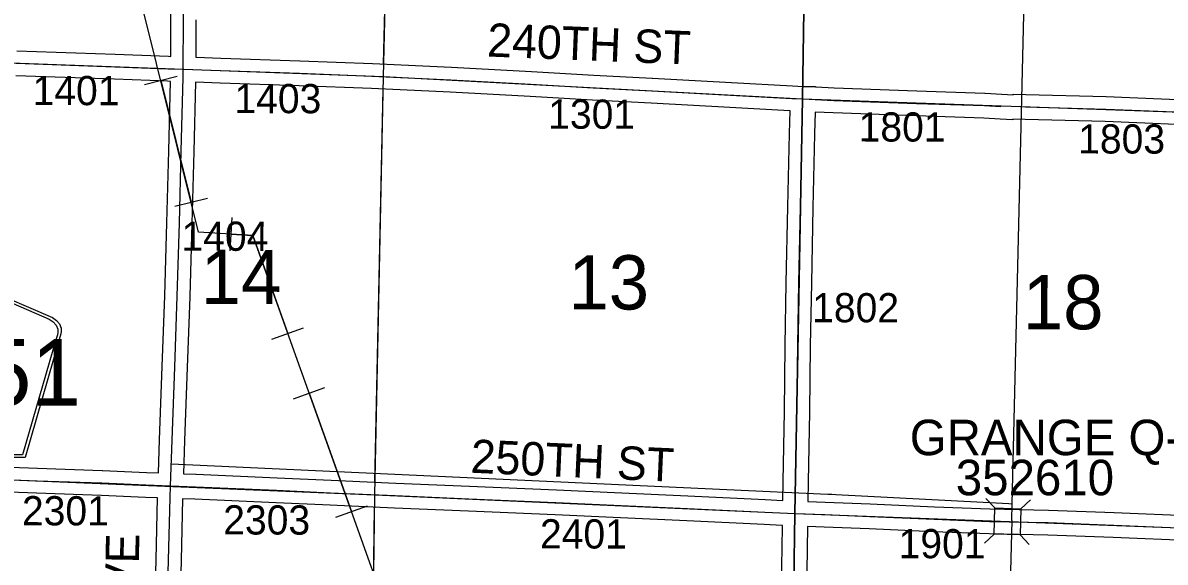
# Model space of a CAD drawing. Extents: x -157.2 to -99.3, y 12.2 to 46.2.
# Drawn here: x -142.682 to -139.945, y 25.901 to 27.194 of the extents above; entities that cross this region are included whole.
import ezdxf

# ---------------------------------------------------------------- set-up
doc = ezdxf.new("R2010")
doc.units = 0
for name, color, linetype in [('tdCoHydroRiver', 7, 'Continuous'), ('tdCoPipe', 7, 'Continuous'), ('tdCoSecRdNmbr', 7, 'Continuous'), ('tdCoSecRdTxt', 7, 'Continuous'), ('tdCoSecRteBand', 7, 'Continuous'), ('tdCoSecRteCL', 7, 'Continuous'), ('tdCoSectLine', 7, 'Continuous'), ('tdCoSectLinePart', 7, 'Continuous'), ('tdCoSectNmbr', 7, 'Continuous'), ('tdCoShieldCoRteHrd', 7, 'Continuous'), ('tdCoStrucSec', 7, 'Continuous'), ('tdCoStrucSecCoName', 7, 'Continuous'), ('tdCoStrucSecFHWANum', 7, 'Continuous'), ('tdCoSurfConc', 7, 'Continuous'), ('tdCoSurfGravel', 7, 'Continuous'), ('tdCoTwpBndry', 7, 'Continuous'), ('tdCoTwpBndryShd', 7, 'Continuous')]:
    doc.layers.add(name, color=color, linetype=linetype)

msp = doc.modelspace()

# ---------------------------------------------------------------- linework, layer by layer
at = {"layer": 'tdCoHydroRiver'}
for points in [[(-140.3116, 26.0412), (-140.2783, 27.4482), (-140.2727, 27.677), (-140.2773, 27.6803), (-140.2811, 27.9477), (-140.2855, 28.0175), (-140.2845, 28.1123)], [(-142.327, 26.1371), (-140.753, 26.0646), (-140.7433, 26.0642)], [(-140.7433, 26.0642), (-140.734, 26.0637), (-140.3199, 26.0416), (-140.3116, 26.0412)], [(-140.3126, 26.001), (-140.3116, 26.0412)], [(-140.3126, 26.001), (-140.3257, 25.4818), (-139.9001, 25.0462)]]:
    msp.add_lwpolyline(points, dxfattribs=at)
at = {"layer": 'tdCoPipe'}
for p, q in [((-142.3911, 27.0462), (-142.313, 27.0657)), ((-142.3182, 26.7541), (-142.24, 26.7736)), ((-142.1857, 26.6472), (-142.1806, 26.7275)), ((-142.0854, 26.4359), (-142.0095, 26.4631)), ((-142.0341, 26.2928), (-141.9584, 26.3199)), ((-141.9327, 26.0093), (-141.8569, 26.0365))]:
    msp.add_line(p, q, dxfattribs=at)
for points in [[(-141.8432, 23.4016), (-141.8037, 25.2014), (-141.7215, 25.2046), (-141.7263, 25.7254), (-141.7884, 25.7254), (-142.1314, 26.6842), (-142.2613, 26.6924), (-142.6134, 28.1042), (-142.7064, 28.4423), (-142.7747, 28.4366), (-143.0459, 29.9873), (-142.9366, 30.0834), (-143.0259, 30.3496), (-143.3894, 30.93), (-143.4518, 31.5264), (-143.4951, 31.7911), (-143.6569, 31.8084), (-143.6986, 32.0013), (-143.8537, 32.158)], [(-142.352, 27.056), (-142.2792, 26.7639)], [(-142.1831, 26.6874), (-142.1314, 26.6842), (-142.0474, 26.4495)], [(-141.9962, 26.3064), (-141.8948, 26.0229)]]:
    msp.add_lwpolyline(points, dxfattribs=at)
at = {"layer": 'tdCoSecRteBand'}
for points in [[(-142.3279, 27.1133), (-142.3276, 27.2008), (-142.3276, 27.201), (-142.3276, 27.2012), (-142.3268, 27.2475), (-142.3273, 27.4093), (-142.3273, 27.4093), (-142.3273, 27.4094), (-142.3273, 27.5738), (-142.3273, 27.5739), (-142.3273, 27.574), (-142.3263, 27.7508), (-142.3253, 27.9303), (-142.3253, 28.0555), (-142.3254, 28.0555), (-142.3254, 28.0562), (-142.3261, 28.0562), (-142.3562, 28.0572), (-142.4822, 28.0611), (-142.4823, 28.0611), (-142.4823, 28.0611), (-142.564, 28.0641), (-142.7479, 28.0708)], [(-142.2676, 27.2004), (-142.2679, 27.1121), (-142.2679, 27.1112), (-142.2669, 27.1112), (-142.2078, 27.1091), (-142.0185, 27.1029), (-142.0184, 27.1029), (-142.0183, 27.1029), (-141.8447, 27.096), (-141.8446, 27.096), (-141.8444, 27.096), (-141.6551, 27.0871), (-141.6549, 27.0871), (-141.6548, 27.0871), (-141.4635, 27.0768), (-141.4634, 27.0768), (-141.4633, 27.0767), (-141.3138, 27.0679), (-141.1739, 27.061), (-141.1738, 27.061), (-141.1736, 27.061), (-140.9845, 27.0504), (-140.8377, 27.0425), (-140.8124, 27.0413), (-140.7828, 27.0408), (-140.7828, 27.0399), (-140.782, 27.0399), (-140.7381, 27.0378), (-140.5398, 27.0304), (-140.3769, 27.0252), (-140.3764, 27.0252), (-140.3759, 27.0252), (-140.3365, 27.0227), (-140.3089, 27.021), (-140.3089, 27.0227), (-140.2789, 27.022), (-140.0865, 27.017), (-140.0863, 27.017), (-140.0861, 27.017), (-139.8209, 27.0063)], [(-142.6972, 27.1268), (-142.461, 27.1182), (-142.461, 27.1182), (-142.461, 27.1182), (-142.3338, 27.1135), (-142.3279, 27.1133)], [(-142.3575, 26.1154), (-142.3547, 26.1946), (-142.3485, 26.37), (-142.3426, 26.5396), (-142.3372, 26.7145), (-142.333, 26.8868), (-142.333, 26.8868), (-142.333, 26.8869), (-142.3283, 27.0533), (-142.3359, 27.0536), (-142.336, 27.0536), (-142.336, 27.0536), (-142.4632, 27.0583), (-142.6995, 27.0669)], [(-140.8612, 26.0495), (-140.8604, 26.0946), (-140.8604, 26.0946), (-140.8604, 26.0946), (-140.8575, 26.2625), (-140.8553, 26.4208), (-140.8553, 26.4208), (-140.8553, 26.4209), (-140.8528, 26.5708), (-140.8528, 26.5709), (-140.8528, 26.5709), (-140.8491, 26.7527), (-140.8491, 26.7527), (-140.8491, 26.7528), (-140.8449, 26.9285), (-140.8439, 26.9827), (-140.8447, 26.9827), (-140.8447, 26.9828), (-140.9878, 26.9905), (-140.9878, 26.9905), (-140.9879, 26.9905), (-141.1769, 27.0011), (-141.3169, 27.008), (-141.317, 27.008), (-141.3172, 27.008), (-141.4668, 27.0168), (-141.658, 27.0272), (-141.8472, 27.0361), (-142.0205, 27.043), (-142.2098, 27.0491), (-142.2099, 27.0491), (-142.2099, 27.0491), (-142.2684, 27.0512), (-142.273, 26.8853), (-142.2772, 26.7129), (-142.2772, 26.7128), (-142.2772, 26.7127), (-142.2826, 26.5377), (-142.2826, 26.5376), (-142.2826, 26.5375), (-142.2885, 26.3679), (-142.2885, 26.3679), (-142.2885, 26.3679), (-142.2947, 26.1925), (-142.2947, 26.1925), (-142.2947, 26.1925), (-142.2975, 26.1131), (-142.2974, 26.1131), (-142.2676, 26.1119), (-142.2675, 26.1119), (-142.2675, 26.1119), (-142.0732, 26.1035), (-142.0731, 26.1035), (-142.0731, 26.1035), (-141.9437, 26.0978), (-141.9437, 26.0978), (-141.9436, 26.0978), (-141.7888, 26.0909), (-141.6122, 26.0833), (-141.4039, 26.0744), (-141.4038, 26.0744), (-141.4038, 26.0744), (-141.2472, 26.0673), (-141.0886, 26.0601), (-141.0886, 26.0601), (-141.0886, 26.0601), (-140.9032, 26.0512), (-140.8612, 26.0495)], [(-139.8223, 26.9463), (-140.0883, 26.9571), (-140.2804, 26.962), (-140.3102, 26.9627), (-140.3103, 26.961), (-140.3402, 26.9629), (-140.3792, 26.9653), (-140.5418, 26.9705), (-140.5418, 26.9705), (-140.5419, 26.9705), (-140.7404, 26.9779), (-140.7406, 26.9779), (-140.7407, 26.9779), (-140.7839, 26.9799), (-140.7849, 26.9273), (-140.7849, 26.9273), (-140.7849, 26.9272), (-140.7891, 26.7514), (-140.7928, 26.5698), (-140.7953, 26.4199), (-140.7975, 26.2616), (-140.7975, 26.2616), (-140.7975, 26.2615), (-140.8004, 26.0936), (-140.8012, 26.0478), (-140.8012, 26.047), (-140.7593, 26.0453), (-140.7593, 26.0453), (-140.7593, 26.0453), (-140.6518, 26.0409), (-140.6517, 26.0409), (-140.6517, 26.0409), (-140.4974, 26.0342), (-140.3648, 26.0291), (-140.2248, 26.0261), (-140.2245, 26.0261), (-140.2243, 26.0261), (-140.0669, 26.0202), (-140.0669, 26.0202), (-140.0668, 26.0202), (-139.8742, 26.0123)], [(-142.8427, 26.1341), (-142.6474, 26.1265), (-142.4921, 26.121), (-142.492, 26.121), (-142.4919, 26.121), (-142.3864, 26.1166), (-142.3575, 26.1154)], [(-142.3831, 25.1157), (-142.3793, 25.2621), (-142.3759, 25.4233), (-142.3759, 25.4234), (-142.3759, 25.4235), (-142.3719, 25.5771), (-142.3719, 25.5771), (-142.3719, 25.5771), (-142.3673, 25.7564), (-142.3673, 25.7564), (-142.3633, 25.9068), (-142.3596, 26.0554), (-142.3596, 26.0554), (-142.3596, 26.0555), (-142.3888, 26.0566), (-142.3889, 26.0566), (-142.3889, 26.0566), (-142.4943, 26.0611), (-142.6496, 26.0665), (-142.6497, 26.0665), (-142.6497, 26.0665), (-142.845, 26.0741)], [(-140.8656, 25.7743), (-140.8631, 25.9345), (-140.8631, 25.9345), (-140.8631, 25.9346), (-140.8622, 25.9895), (-140.8629, 25.9895), (-140.9058, 25.9913), (-140.9059, 25.9913), (-140.906, 25.9913), (-141.0914, 26.0002), (-141.2499, 26.0073), (-141.2499, 26.0073), (-141.2499, 26.0073), (-141.4065, 26.0145), (-141.6148, 26.0233), (-141.6148, 26.0233), (-141.6148, 26.0233), (-141.7914, 26.031), (-141.7914, 26.031), (-141.7914, 26.031), (-141.9463, 26.0379), (-142.0757, 26.0436), (-142.27, 26.052), (-142.2997, 26.0531), (-142.3033, 25.9053), (-142.3033, 25.9053), (-142.3033, 25.9053), (-142.3073, 25.7548)], [(-139.8767, 25.9523), (-140.0692, 25.9602), (-140.2263, 25.9661), (-140.3663, 25.9691), (-140.3666, 25.9691), (-140.3669, 25.9691), (-140.4998, 25.9743), (-140.4999, 25.9743), (-140.4999, 25.9743), (-140.6543, 25.9809), (-140.7618, 25.9854), (-140.8022, 25.987), (-140.8032, 25.9336), (-140.8056, 25.7733)]]:
    msp.add_lwpolyline(points, dxfattribs=at)
at = {"layer": 'tdCoSecRteCL'}
for points in [[(-142.298, 27.0822), (-142.2976, 27.2007), (-142.2968, 27.2473), (-142.2973, 27.4094), (-142.2973, 27.5738), (-142.2963, 27.7507), (-142.2953, 27.9302), (-142.2953, 28.0606), (-142.2951, 28.0852)], [(-143.3072, 27.1221), (-143.2325, 27.1191), (-143.0471, 27.1109), (-142.8552, 27.1035), (-142.6984, 27.0969), (-142.4621, 27.0882), (-142.3349, 27.0835), (-142.298, 27.0822)], [(-142.3286, 26.0843), (-142.3247, 26.1936), (-142.3185, 26.3689), (-142.3126, 26.5386), (-142.3072, 26.7137), (-142.303, 26.8861), (-142.298, 27.0629), (-142.298, 27.0822)], [(-142.298, 27.0822), (-142.2089, 27.0791), (-142.0195, 27.0729), (-141.8459, 27.066), (-141.6565, 27.0572), (-141.4651, 27.0468), (-141.3154, 27.0379), (-141.1753, 27.031), (-140.9862, 27.0204), (-140.8392, 27.0125), (-140.8134, 27.0113)], [(-140.8317, 26.0183), (-140.8304, 26.0941), (-140.8275, 26.262), (-140.8253, 26.4204), (-140.8228, 26.5703), (-140.8191, 26.7521), (-140.8149, 26.9279), (-140.8134, 27.0113)], [(-140.8134, 27.0113), (-140.7393, 27.0078), (-140.5408, 27.0004), (-140.3778, 26.9953), (-140.3383, 26.9928)], [(-140.2797, 26.992), (-140.0873, 26.987), (-139.8178, 26.9762), (-139.7915, 26.9754)], [(-143.3269, 26.1241), (-143.1901, 26.1179), (-143.0172, 26.111), (-142.8439, 26.1041), (-142.6485, 26.0965), (-142.4932, 26.0911), (-142.3876, 26.0866), (-142.3286, 26.0843)], [(-142.3539, 25.0841), (-142.3493, 25.2614), (-142.3459, 25.4227), (-142.3419, 25.5763), (-142.3373, 25.7556), (-142.3333, 25.906), (-142.3296, 26.0557), (-142.3286, 26.0843)], [(-142.3286, 26.0843), (-142.2688, 26.0819), (-142.0744, 26.0735), (-141.945, 26.0679), (-141.7901, 26.061), (-141.6135, 26.0533), (-141.4052, 26.0444), (-141.2486, 26.0373), (-141.09, 26.0301), (-140.9045, 26.0213), (-140.8317, 26.0183)], [(-140.8461, 25.0216), (-140.8445, 25.1649), (-140.8433, 25.2973), (-140.8428, 25.3326), (-140.8415, 25.4369), (-140.8393, 25.5977), (-140.8356, 25.7738), (-140.8331, 25.9341), (-140.8317, 26.0183)], [(-140.8317, 26.0183), (-140.7605, 26.0153), (-140.653, 26.0109), (-140.4986, 26.0042), (-140.3657, 25.9991), (-140.2254, 25.9961), (-140.0681, 25.9902), (-139.8755, 25.9823), (-139.7576, 25.9776)]]:
    msp.add_lwpolyline(points, dxfattribs=at)
at = {"layer": 'tdCoSectLine'}
for points in [[(-141.8185, 27.0647), (-141.7943, 28.0688)], [(-140.8137, 27.0113), (-140.7992, 28.0152)], [(-142.798, 27.1011), (-141.8185, 27.0647)], [(-141.8392, 26.0631), (-141.8185, 27.0647)], [(-141.8185, 27.0647), (-140.8137, 27.0113)], [(-140.8321, 26.0183), (-140.8137, 27.0113)], [(-140.8137, 27.0113), (-139.7918, 26.9754)], [(-142.8275, 26.1035), (-141.8392, 26.0631)], [(-141.852, 25.0633), (-141.8392, 26.0631)], [(-141.8392, 26.0631), (-140.8321, 26.0183)], [(-140.8465, 25.0216), (-140.8321, 26.0183)], [(-140.8321, 26.0183), (-139.8249, 25.9803)]]:
    msp.add_lwpolyline(points, dxfattribs=at)
at = {"layer": 'tdCoSectLinePart'}
for points in [[(-141.8178, 27.0942), (-141.7951, 28.0388)], [(-140.8133, 27.0418), (-140.7996, 27.9852)], [(-141.8386, 26.0927), (-141.8192, 27.0348)], [(-141.8516, 25.0933), (-141.8396, 26.0329)]]:
    msp.add_lwpolyline(points, dxfattribs=at)
at = {"layer": 'tdCoShieldCoRteHrd'}
for points in [[(-142.9168, 26.1521), (-142.9987, 26.435), (-143.0026, 26.4482), (-143.0033, 26.454), (-143.0033, 26.4619), (-142.9991, 26.4722), (-142.9918, 26.4807), (-142.9822, 26.4873), (-142.8149, 26.5597), (-142.8074, 26.5613), (-142.797, 26.5622), (-142.7866, 26.5613), (-142.7791, 26.5597), (-142.6118, 26.4873), (-142.6022, 26.4807), (-142.5949, 26.4722), (-142.5907, 26.4619), (-142.5907, 26.454), (-142.5914, 26.4482), (-142.5953, 26.435), (-142.6772, 26.1521)], [(-142.9109, 26.1584), (-142.9906, 26.4337), (-142.9944, 26.4463), (-142.9951, 26.452), (-142.9951, 26.4595), (-142.991, 26.4694), (-142.984, 26.4775), (-142.9748, 26.4839), (-142.8142, 26.5534), (-142.807, 26.555), (-142.797, 26.5559), (-142.787, 26.555), (-142.7798, 26.5534), (-142.6192, 26.4839), (-142.61, 26.4775), (-142.603, 26.4694), (-142.5989, 26.4595), (-142.5989, 26.452), (-142.5996, 26.4463), (-142.6034, 26.4337), (-142.6831, 26.1584)]]:
    msp.add_lwpolyline(points, close=True, dxfattribs=at)
at = {"layer": 'tdCoStrucSec'}
for p, q in [((-140.353, 26.0312), (-140.3745, 26.054)), ((-140.2904, 26.0293), (-140.2677, 26.0508)), ((-140.3549, 25.9686), (-140.3777, 25.9472)), ((-140.2923, 25.9668), (-140.2708, 25.944))]:
    msp.add_line(p, q, dxfattribs=at)
msp.add_lwpolyline([(-140.353, 26.0312), (-140.2904, 26.0293), (-140.2923, 25.9668), (-140.3549, 25.9686)], close=True, dxfattribs=at)
at = {"layer": 'tdCoSurfConc'}
msp.add_lwpolyline([(-142.8439, 26.1041), (-142.6485, 26.0965), (-142.4932, 26.0911), (-142.3876, 26.0866), (-142.3286, 26.0843), (-142.2688, 26.0819), (-142.0744, 26.0735), (-141.945, 26.0679), (-141.7901, 26.061), (-141.6135, 26.0533), (-141.4052, 26.0444), (-141.2486, 26.0373), (-141.09, 26.0301), (-140.9045, 26.0213), (-140.8317, 26.0183), (-140.7605, 26.0153), (-140.653, 26.0109), (-140.4986, 26.0042), (-140.3657, 25.9991), (-140.2254, 25.9961), (-140.0681, 25.9902), (-139.8755, 25.9823)], dxfattribs=at)
at = {"layer": 'tdCoSurfGravel'}
for points in [[(-142.3286, 26.0843), (-142.3247, 26.1936), (-142.3185, 26.3689), (-142.3126, 26.5386), (-142.3072, 26.7137), (-142.303, 26.8861), (-142.298, 27.0629), (-142.298, 27.0822), (-142.2976, 27.2007), (-142.2968, 27.2473), (-142.2973, 27.4094), (-142.2973, 27.5738), (-142.2963, 27.7507), (-142.2953, 27.9302), (-142.2953, 28.0606), (-142.2951, 28.0852)], [(-142.6984, 27.0969), (-142.4621, 27.0882), (-142.3349, 27.0835), (-142.298, 27.0822), (-142.2089, 27.0791), (-142.0195, 27.0729), (-141.8459, 27.066), (-141.6565, 27.0572), (-141.4651, 27.0468), (-141.3154, 27.0379), (-141.1753, 27.031), (-140.9862, 27.0204), (-140.8392, 27.0125), (-140.8134, 27.0113)], [(-140.8687, 24.1585), (-140.8657, 24.249), (-140.8615, 24.4167), (-140.8576, 24.5814), (-140.8526, 24.7447), (-140.8482, 24.8998), (-140.8465, 24.992), (-140.8461, 25.0216), (-140.8445, 25.1649), (-140.8433, 25.2973), (-140.8428, 25.3326), (-140.8415, 25.4369), (-140.8393, 25.5977), (-140.8356, 25.7738), (-140.8331, 25.9341), (-140.8317, 26.0183), (-140.8304, 26.0941), (-140.8275, 26.262), (-140.8253, 26.4204), (-140.8228, 26.5703), (-140.8191, 26.7521), (-140.8149, 26.9279), (-140.8134, 27.0113)], [(-140.8134, 27.0113), (-140.7393, 27.0078), (-140.5408, 27.0004), (-140.3778, 26.9953), (-140.3383, 26.9928)], [(-140.2797, 26.992), (-140.0873, 26.987), (-139.8178, 26.9762), (-139.7915, 26.9754), (-139.656, 26.9713), (-139.3667, 26.9607), (-139.2735, 26.9579), (-139.0669, 26.9523), (-138.822, 26.9466), (-138.8021, 26.9465), (-138.787, 26.9463), (-138.6592, 26.9387), (-138.5038, 26.9303), (-138.3201, 26.9205), (-138.2659, 26.918)], [(-142.3539, 25.0841), (-142.3493, 25.2614), (-142.3459, 25.4227), (-142.3419, 25.5763), (-142.3373, 25.7556), (-142.3333, 25.906), (-142.3296, 26.0557), (-142.3286, 26.0843)]]:
    msp.add_lwpolyline(points, dxfattribs=at)
at = {"layer": 'tdCoTwpBndry'}
msp.add_lwpolyline([(-140.8133, 27.0413), (-140.7996, 27.9852)], dxfattribs=at)
at = {"layer": 'tdCoTwpBndryShd'}
msp.add_lwpolyline([(-140.5574, 35.0411), (-140.6069, 34.0205), (-140.6476, 33.0243), (-140.68, 32.0266), (-140.7194, 31.0261), (-140.7542, 30.0172), (-140.7866, 29.0316), (-140.7992, 28.0152), (-140.8137, 27.0113), (-140.8321, 26.0183), (-140.8465, 25.0216), (-140.872, 24.0239), (-140.8917, 23.0263), (-140.9324, 22.0454), (-140.9642, 21.0502), (-140.9973, 20.0552), (-141.0197, 19.061), (-141.0567, 18.0706), (-141.0904, 17.0763)], dxfattribs=at)

# ---------------------------------------------------------------- texts
at = {"layer": 'tdCoSecRdNmbr'}
for s, rotation, p in [('1401', 359.8911, (-142.6592, 26.9965)), ('1403', 359.8915, (-142.1755, 26.9773)), ('1301', 359.8921, (-141.4235, 26.94)), ('1801', 359.8932, (-140.6795, 26.9093)), ('1803', 359.8936, (-140.1534, 26.8806)), ('1404', 359.8914, (-142.3023, 26.6476)), ('1802', 359.8929, (-140.7909, 26.4763)), ('2301', 359.8911, (-142.6847, 25.9897)), ('2303', 359.8915, (-142.2023, 25.9678)), ('2401', 359.892, (-141.4432, 25.9343)), ('1901', 359.8933, (-140.5837, 25.9109))]:
    msp.add_text(s, height=0.07, rotation=rotation, dxfattribs=at).set_placement(p)
at = {"layer": 'tdCoSecRdTxt'}
for s, rotation, p in [('240TH ST', 357.7038, (-141.5708, 27.113)), ('250TH ST', 357.4376, (-141.6105, 26.1158)), ('CARROLL AVE', 89.0994, (-142.415, 25.2203))]:
    msp.add_text(s, height=0.08, rotation=rotation, dxfattribs=at).set_placement(p)
at = {"layer": 'tdCoSectNmbr'}
for s, rotation, p in [('14', 359.8914, (-142.2563, 26.52)), ('13', 359.8921, (-141.3751, 26.507)), ('18', 359.8935, (-140.2861, 26.4596))]:
    msp.add_text(s, height=0.13, rotation=rotation, dxfattribs=at).set_placement(p)
at = {"layer": 'tdCoShieldCoRteHrd'}
msp.add_text('D51', height=0.16, dxfattribs=at).set_placement((-142.9356, 26.2764))
at = {"layer": 'tdCoStrucSecCoName'}
msp.add_text('GRANGE Q-50', height=0.085, dxfattribs=at).set_placement((-140.5569, 26.1577))
at = {"layer": 'tdCoStrucSecFHWANum'}
msp.add_text('352610', height=0.085, dxfattribs=at).set_placement((-140.4466, 26.0617))

doc.saveas('drawing.dxf')
